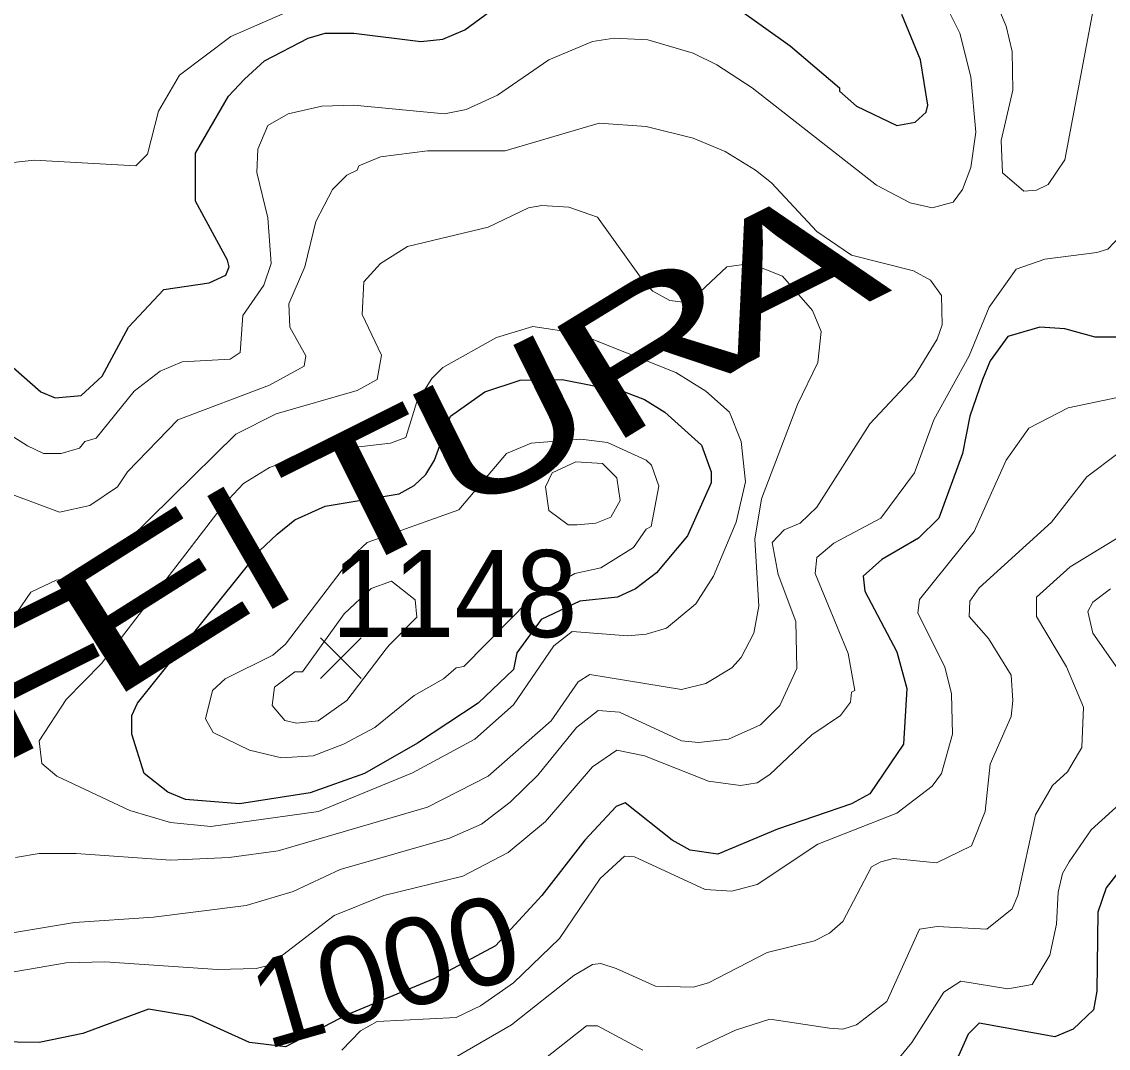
# Model space of a CAD drawing. Extents: x 423 to 448.8, y 7456.3 to 7484.
# Drawn here: x 429.968 to 430.968, y 7463.683 to 7464.628 of the extents above; entities that cross this region are included whole.
import ezdxf
from ezdxf.enums import TextEntityAlignment as Align

# ---------------------------------------------------------------- set-up
doc = ezdxf.new("R2010")
doc.units = 0
doc.header["$LTSCALE"] = 0.032
for name, color, linetype, lineweight in [('1', 7, 'Continuous', 25), ('2', 7, 'Continuous', 13), ('21', 7, 'Continuous', 25)]:
    doc.layers.add(name, color=color, linetype=linetype, lineweight=lineweight)
doc.layers.add('61', color=7, linetype='Continuous')

msp = doc.modelspace()

# ---------------------------------------------------------------- linework, layer by layer
at = {"layer": '1'}
for points in [[(429.9294, 7464.3369), (429.9859, 7464.2874), (429.9991, 7464.282), (430.023, 7464.2843), (430.0424, 7464.3021), (430.0664, 7464.3469), (430.0989, 7464.3817), (430.1406, 7464.3879), (430.1561, 7464.3949), (430.1592, 7464.4026), (430.1576, 7464.4088), (430.1282, 7464.463), (430.1282, 7464.507), (430.1584, 7464.5596), (430.1731, 7464.5751), (430.1917, 7464.5921), (430.2319, 7464.613), (430.2473, 7464.6177), (430.2737, 7464.6177), (430.3355, 7464.6099), (430.3557, 7464.6122), (430.3758, 7464.6207), (430.4346, 7464.664)], [(430.6263, 7464.6409), (430.6751, 7464.606), (430.7207, 7464.5674), (430.7207, 7464.5643), (430.7362, 7464.5504), (430.7733, 7464.5326), (430.7903, 7464.5356), (430.8004, 7464.545), (430.8019, 7464.5512), (430.795, 7464.5929), (430.778, 7464.6347)], [(430.9798, 7464.3377), (430.9559, 7464.3377), (430.928, 7464.3454), (430.9048, 7464.347), (430.8754, 7464.3384), (430.8591, 7464.316), (430.8522, 7464.299), (430.8406, 7464.265), (430.8336, 7464.2309), (430.812, 7464.1714), (430.7934, 7464.1528), (430.7594, 7464.1334), (430.7424, 7464.118), (430.7439, 7464.1041), (430.7733, 7464.0484)], [(430.7733, 7464.0484), (430.7826, 7464.0144), (430.7795, 7463.9633), (430.7486, 7463.9177), (430.7316, 7463.9084), (430.6635, 7463.8852), (430.6086, 7463.862), (430.5831, 7463.8659), (430.5668, 7463.8751), (430.5235, 7463.9092), (430.515, 7463.9061), (430.4864, 7463.8751), (430.4469, 7463.8241), (430.4042, 7463.7778), (430.3475, 7463.7474), (430.2668, 7463.714), (430.211, 7463.6849), (430.1778, 7463.6887), (430.1251, 7463.7127), (430.0849, 7463.7196), (430.0246, 7463.6972), (429.9844, 7463.6887), (429.8838, 7463.6903)], [(430.9767, 7463.845), (430.9659, 7463.8311), (430.9582, 7463.8086), (430.9574, 7463.7359), (430.9543, 7463.7189), (430.9357, 7463.7011), (430.9187, 7463.6941), (430.8491, 7463.7065), (430.8391, 7463.6965), (430.8305, 7463.6771), (430.8035, 7463.6408), (430.7663, 7463.6098), (430.7393, 7463.6013), (430.696, 7463.6029), (430.6527, 7463.616), (430.6387, 7463.6168), (430.6233, 7463.6106)]]:
    msp.add_lwpolyline(points, dxfattribs=at)
msp.add_lwpolyline([(430.4655, 7464.2989), (430.5227, 7464.2874), (430.5413, 7464.2804), (430.5599, 7464.2688), (430.5938, 7464.2386), (430.6024, 7464.2139), (430.6024, 7464.2039), (430.5807, 7464.1551), (430.5521, 7464.1211), (430.5328, 7464.1064), (430.5165, 7464.0986), (430.4817, 7464.0948), (430.4461, 7464.078), (430.4238, 7464.0475), (430.4206, 7464.0321), (430.3881, 7464.0012), (430.3325, 7463.9641), (430.2837, 7463.9362), (430.2335, 7463.9185), (430.1685, 7463.9084), (430.119, 7463.9123), (430.1027, 7463.9192), (430.081, 7463.9362), (430.0695, 7463.9726), (430.0695, 7463.9896), (430.0749, 7464.0012), (430.187, 7464.1412), (430.2033, 7464.1567), (430.2195, 7464.1698), (430.2474, 7464.1822), (430.3154, 7464.1938), (430.3294, 7464.2015), (430.3402, 7464.2116), (430.3479, 7464.2248), (430.3626, 7464.265), (430.3943, 7464.2874), (430.4268, 7464.2982)], close=True, dxfattribs=at)
at = {"layer": '2'}
for points in [[(430.8251, 7464.4622), (430.8336, 7464.4738), (430.8414, 7464.4939), (430.846, 7464.5264), (430.8414, 7464.5775), (430.8313, 7464.6177), (430.8011, 7464.678)], [(430.9551, 7464.6455), (430.928, 7464.5009), (430.9125, 7464.4784), (430.9017, 7464.473), (430.8901, 7464.4722), (430.8707, 7464.4892), (430.8692, 7464.5187), (430.8801, 7464.5651), (430.8793, 7464.6007), (430.8738, 7464.6239), (430.8538, 7464.6718)], [(429.8065, 7464.3872), (429.8181, 7464.4166), (429.8389, 7464.4467), (429.8653, 7464.4691), (429.9086, 7464.4892), (429.938, 7464.4962), (429.9798, 7464.5008), (430.0733, 7464.4955), (430.0841, 7464.5063), (430.0942, 7464.5457), (430.1135, 7464.579), (430.1607, 7464.6145), (430.2613, 7464.6586)], [(429.9527, 7464.251), (429.9735, 7464.2379), (429.9882, 7464.2309), (430.0045, 7464.2309), (430.0215, 7464.2356), (430.0262, 7464.2417), (430.0369, 7464.2449), (430.0718, 7464.2882), (430.0958, 7464.3067), (430.1159, 7464.3152), (430.16, 7464.3176), (430.1692, 7464.3238), (430.1716, 7464.3577), (430.1909, 7464.3856), (430.1979, 7464.4057), (430.1948, 7464.4475), (430.1847, 7464.4893), (430.1855, 7464.5109), (430.1947, 7464.5326), (430.2133, 7464.5434), (430.2443, 7464.5504), (430.2737, 7464.5512), (430.3572, 7464.5434), (430.3773, 7464.5473), (430.4059, 7464.5604), (430.4531, 7464.5929), (430.4933, 7464.6099), (430.5134, 7464.613), (430.5444, 7464.6115), (430.5861, 7464.5991), (430.6078, 7464.5883), (430.6403, 7464.5674), (430.7547, 7464.4776), (430.7857, 7464.4614), (430.8058, 7464.4568), (430.8251, 7464.4622)], [(429.9596, 7464.193), (430.003, 7464.1768), (430.0308, 7464.1829), (430.0563, 7464.2), (430.0656, 7464.2139), (430.112, 7464.2618), (430.1963, 7464.2936), (430.228, 7464.3113), (430.2296, 7464.3206), (430.2148, 7464.347), (430.2141, 7464.3686), (430.2288, 7464.4027), (430.2388, 7464.4444), (430.2543, 7464.4738), (430.2674, 7464.4869), (430.2768, 7464.4916), (430.2783, 7464.4954), (430.2984, 7464.5039), (430.3417, 7464.5094), (430.4129, 7464.5093), (430.4995, 7464.5349), (430.5428, 7464.5318), (430.5861, 7464.521), (430.6155, 7464.5086), (430.6434, 7464.4916), (430.6581, 7464.48), (430.6998, 7464.4351), (430.7316, 7464.4134), (430.7888, 7464.3988), (430.8043, 7464.3903), (430.8143, 7464.3763), (430.8151, 7464.3493), (430.8104, 7464.3361), (430.7896, 7464.3021), (430.7485, 7464.258), (430.6998, 7464.1814), (430.6844, 7464.1667), (430.6697, 7464.1605), (430.6588, 7464.1489), (430.6643, 7464.1196), (430.6805, 7464.0763), (430.6813, 7464.0329), (430.6658, 7463.9989), (430.648, 7463.9811), (430.6186, 7463.968), (430.5908, 7463.9648), (430.5753, 7463.9664), (430.5181, 7463.9927), (430.4987, 7463.9942), (430.4786, 7463.9788), (430.443, 7463.9347), (430.4175, 7463.9099), (430.3912, 7463.8898), (430.3618, 7463.8767), (430.2613, 7463.848), (430.218, 7463.8279), (430.1747, 7463.8148), (430.0896, 7463.804), (430.0169, 7463.7993), (429.8452, 7463.7707)], [(429.9627, 7463.8589), (429.9844, 7463.8628), (430.0184, 7463.8628), (430.1051, 7463.8565), (430.1592, 7463.8589), (430.2041, 7463.8651), (430.3417, 7463.9053), (430.3974, 7463.9339), (430.4554, 7463.9849), (430.4801, 7464.0206), (430.491, 7464.0275), (430.5753, 7464.0136), (430.5977, 7464.019), (430.6217, 7464.0337), (430.6302, 7464.043), (430.6418, 7464.0654), (430.6465, 7464.0902), (430.6426, 7464.1521), (430.6488, 7464.1892), (430.6821, 7464.2758), (430.7006, 7464.3144), (430.7037, 7464.3431), (430.6959, 7464.3624), (430.6681, 7464.3941), (430.6387, 7464.4057), (430.6171, 7464.4026), (430.5876, 7464.3748), (430.5769, 7464.3701), (430.5645, 7464.3717), (430.549, 7464.3802), (430.5405, 7464.3887), (430.4979, 7464.4483), (430.4717, 7464.4575), (430.4469, 7464.4591), (430.4346, 7464.4568), (430.3974, 7464.439), (430.3232, 7464.4212), (430.2984, 7464.4057), (430.2829, 7464.3887), (430.2814, 7464.3586), (430.2992, 7464.3214), (430.2953, 7464.299), (430.2768, 7464.2889), (430.2025, 7464.2673), (430.1654, 7464.2487), (430.047, 7464.1319), (430.0223, 7464.1172), (429.9999, 7464.1141), (429.9767, 7464.1033), (429.9642, 7464.0847)], [(430.979, 7464.4312), (430.9674, 7464.4189), (430.9574, 7464.4158), (430.9095, 7464.4096), (430.8831, 7464.4003), (430.8584, 7464.3655), (430.8398, 7464.3207), (430.8073, 7464.2619), (430.7895, 7464.2131), (430.7586, 7464.1714), (430.7153, 7464.1482), (430.6998, 7464.135), (430.6983, 7464.1203), (430.7285, 7464.0469), (430.7346, 7464.0128), (430.7316, 7464.0113), (430.7308, 7464.002), (430.7215, 7463.9896), (430.6952, 7463.9718), (430.6565, 7463.9355), (430.6449, 7463.9277), (430.6295, 7463.9254), (430.6001, 7463.9293), (430.5413, 7463.9525), (430.5157, 7463.9579), (430.4933, 7463.9424), (430.45, 7463.8921), (430.4159, 7463.8635), (430.3742, 7463.8419), (430.3015, 7463.8241), (430.2558, 7463.8058), (430.1963, 7463.7599), (430.1839, 7463.7568), (430.1484, 7463.756), (430.0447, 7463.763), (430.0091, 7463.7622), (429.9287, 7463.7483)], [(430.9821, 7464.2835), (430.9311, 7464.2727), (430.8947, 7464.2541), (430.8738, 7464.2248), (430.8444, 7464.159), (430.7942, 7464.0964), (430.7926, 7464.084), (430.8174, 7464.0345), (430.8236, 7464.0097), (430.8244, 7463.9726), (430.8143, 7463.9362), (430.8058, 7463.9246), (430.7733, 7463.8999), (430.7006, 7463.8713), (430.6449, 7463.8341), (430.6217, 7463.828), (430.597, 7463.8295), (430.532, 7463.8596), (430.5227, 7463.8604), (430.5003, 7463.8396), (430.4631, 7463.7846), (430.4206, 7463.7436), (430.3904, 7463.7227), (430.368, 7463.7119), (430.2953, 7463.708), (430.2798, 7463.6995), (430.2628, 7463.6817)], [(430.3665, 7463.6748), (430.419, 7463.705), (430.4763, 7463.7506), (430.4933, 7463.7607), (430.5011, 7463.7614), (430.515, 7463.7568), (430.5513, 7463.7405), (430.5861, 7463.7398), (430.6001, 7463.7436), (430.6542, 7463.7715), (430.6975, 7463.7823), (430.7114, 7463.7893), (430.7238, 7463.8001), (430.7501, 7463.8504), (430.7586, 7463.855), (430.7702, 7463.8581), (430.8097, 7463.8542), (430.8421, 7463.8697), (430.8545, 7463.9015), (430.8591, 7463.9448), (430.8785, 7463.9888), (430.88, 7464.0035), (430.8785, 7464.0267), (430.8576, 7464.0607), (430.8398, 7464.0808), (430.8406, 7464.0948), (430.8491, 7464.1072), (430.9156, 7464.1675), (430.9481, 7464.2092), (430.9767, 7464.2309)], [(430.9876, 7464.1598), (430.9327, 7464.1265), (430.9017, 7464.0987), (430.9017, 7464.0808), (430.9295, 7464.0345), (430.945, 7463.9974), (430.9434, 7463.9602), (430.9303, 7463.9378), (430.9164, 7463.9254), (430.9009, 7463.8984), (430.8847, 7463.8241), (430.8793, 7463.8117), (430.8561, 7463.7931), (430.8105, 7463.7955), (430.7942, 7463.7932), (430.764, 7463.7266), (430.7362, 7463.705), (430.7238, 7463.7011), (430.7114, 7463.7019), (430.6565, 7463.7104), (430.6248, 7463.7003), (430.5892, 7463.6833)], [(430.9937, 7464.0082), (430.9535, 7464.0654), (430.9489, 7464.0855), (430.9535, 7464.094), (430.9698, 7464.1064)], [(430.7687, 7463.6663), (430.7872, 7463.6887), (430.8166, 7463.7351), (430.8321, 7463.7452), (430.8754, 7463.7382), (430.8978, 7463.7421), (430.9141, 7463.7691), (430.9202, 7463.7978), (430.9218, 7463.8272), (430.9257, 7463.8442), (430.9319, 7463.855), (430.952, 7463.8844), (430.9914, 7463.92)], [(430.5397, 7463.6817), (430.4979, 7463.7042), (430.4879, 7463.7042), (430.4299, 7463.6585)]]:
    msp.add_lwpolyline(points, dxfattribs=at)
for points in [[(430.5428, 7464.0646), (430.5614, 7464.07), (430.5884, 7464.0925), (430.6047, 7464.118), (430.6256, 7464.1675), (430.6341, 7464.2046), (430.6302, 7464.2418), (430.6194, 7464.2688), (430.5977, 7464.2881), (430.5699, 7464.3052), (430.4794, 7464.3415), (430.4384, 7464.3477), (430.4052, 7464.3376), (430.3557, 7464.3098), (430.3456, 7464.2998), (430.3316, 7464.2774), (430.3216, 7464.2456), (430.3077, 7464.2402), (430.2335, 7464.2317), (430.1963, 7464.2178), (430.1723, 7464.2031), (430.1538, 7464.1837), (430.0416, 7464.0375), (430.0091, 7464.0043), (429.9844, 7463.9664), (429.9867, 7463.9455), (430.0006, 7463.9339), (430.0679, 7463.9022), (430.1051, 7463.8914), (430.1422, 7463.8875), (430.2412, 7463.9014), (430.3278, 7463.937), (430.385, 7463.9679), (430.4206, 7463.9996), (430.4577, 7464.0538), (430.4748, 7464.0669), (430.5258, 7464.0631)], [(430.3703, 7464.1791), (430.4144, 7464.2309), (430.4368, 7464.2402), (430.4825, 7464.2441), (430.5073, 7464.241), (430.5428, 7464.2247), (430.5475, 7464.2201), (430.5544, 7464.2008), (430.5474, 7464.1636), (430.5428, 7464.1613), (430.5312, 7464.1443), (430.5011, 7464.1257), (430.4771, 7464.1203), (430.4358, 7464.0964), (430.375, 7464.0349), (430.368, 7464.0337), (430.3564, 7464.0236), (430.3294, 7464.0081), (430.293, 7463.9788), (430.2644, 7463.9633), (430.2365, 7463.9525), (430.2072, 7463.9509), (430.1778, 7463.9579), (430.1445, 7463.9741), (430.1375, 7463.9865), (430.1437, 7464.0128), (430.1553, 7464.0236), (430.1994, 7464.0453), (430.211, 7464.0553), (430.2729, 7464.1366), (430.286, 7464.149)], [(430.4794, 7464.1652), (430.4709, 7464.1652), (430.4531, 7464.1783), (430.45, 7464.2), (430.4562, 7464.2131), (430.4779, 7464.2232), (430.5026, 7464.2216), (430.5157, 7464.2085), (430.5188, 7464.1876), (430.5103, 7464.1721), (430.4964, 7464.1667)], [(430.3035, 7464.0509), (430.2675, 7464.0035), (430.2411, 7463.9849), (430.2211, 7463.9826), (430.2102, 7463.985), (430.1986, 7463.9989), (430.2009, 7464.0159), (430.2195, 7464.0298), (430.2266, 7464.0299), (430.2649, 7464.0832), (430.2897, 7464.1065), (430.3084, 7464.1132), (430.3302, 7464.096), (430.3317, 7464.0801), (430.3062, 7464.0544)]]:
    msp.add_lwpolyline(points, close=True, dxfattribs=at)
at = {"layer": '21'}
for p, q in [((430.243, 7464.0613), (430.2805, 7464.0238)), ((430.2805, 7464.0613), (430.243, 7464.0238))]:
    msp.add_line(p, q, dxfattribs=at)

# ---------------------------------------------------------------- texts
at = {"layer": '61'}
for s, height, rotation, width, p in [('A', 0.12, 26.661, 1.5, (430.69768, 7464.34504)), ('R', 0.12, 31.547, 1.45, (430.57921, 7464.2791)), ('U', 0.12, 26.345, 1.35, (430.43667, 7464.20465)), ('T', 0.12, 26.517, 1.45, (430.31351, 7464.14219)), ('I', 0.12, 30.058, 1.15, (430.2066, 7464.09208)), ('E', 0.12, 32.308, 1.55, (430.11723, 7464.04501)), ('F', 0.12, 26.565, 1.5, (430.00722, 7463.97366)), ('1000', 0.08, 16.105, 1.05, (430.3135, 7463.71678))]:
    msp.add_text(s, height=height, rotation=rotation, dxfattribs=dict(at, width=width)).set_placement(p, align=Align.CENTER)
at = {"layer": '61', "width": 0.95}
msp.add_text('1148', height=0.08, dxfattribs=at).set_placement((430.3664, 7464.0619), align=Align.CENTER)

doc.saveas('drawing.dxf')
